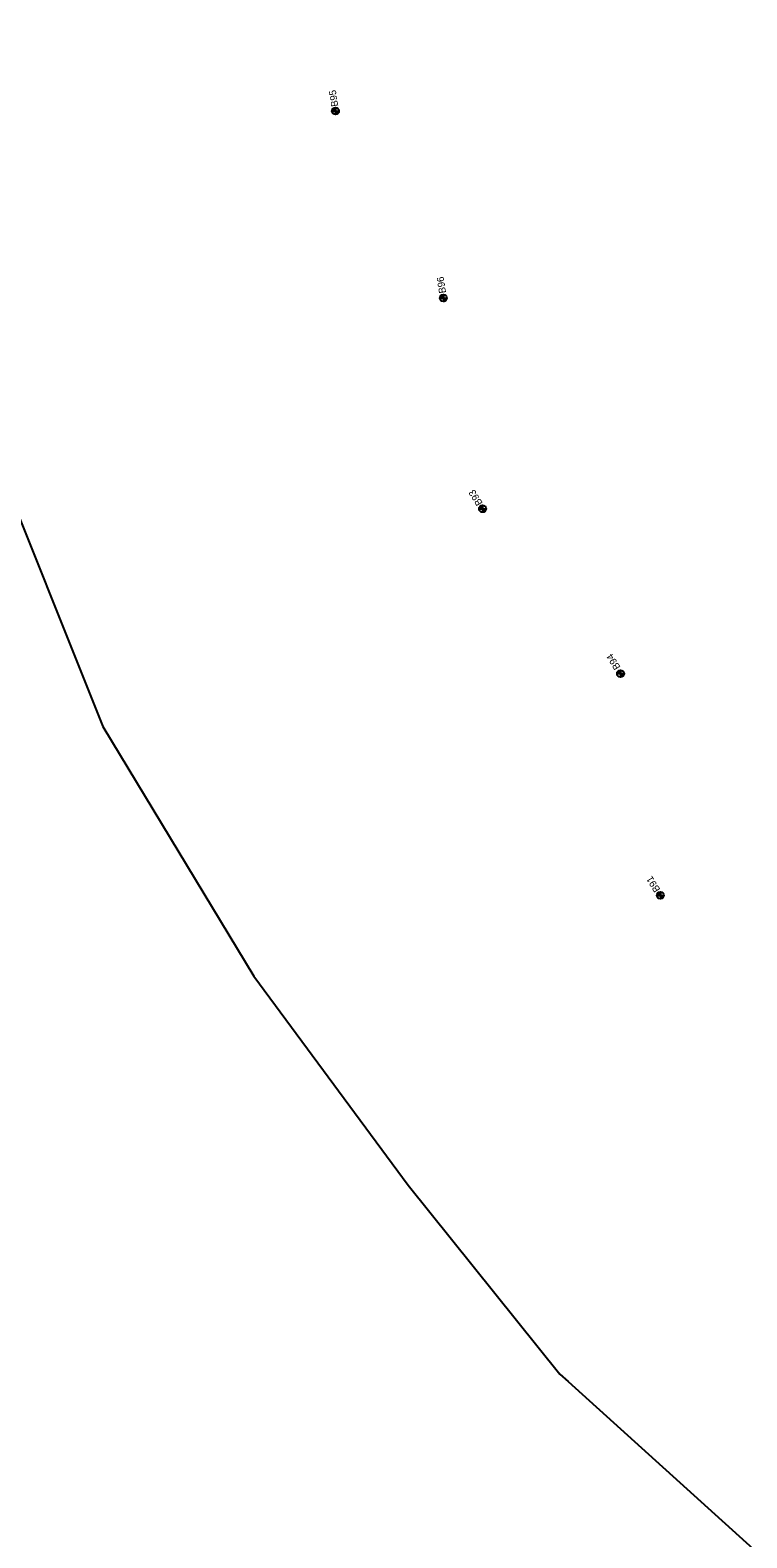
# Model space of a CAD drawing. Extents: x 311409 to 379449, y 121539 to 224848.
# Drawn here: x 355715 to 356736, y 178592 to 180741 of the extents above; entities that cross this region are included whole.
import ezdxf

# ---------------------------------------------------------------- set-up
doc = ezdxf.new("R2010")
doc.units = 0
for name, color, linetype in [('E_SOIL_BORE1 [KAPUR_CADDS_LEVELS]', 7, 'Continuous'), ('E_SOIL_BORE2 [KAPUR_CADDS_LEVELS]', 7, 'Continuous'), ('P_MARK', 7, 'Continuous'), ('P_TC', 7, 'Continuous')]:
    doc.layers.add(name, color=color, linetype=linetype)

msp = doc.modelspace()

# ---------------------------------------------------------------- linework, layer by layer
at = {"layer": 'P_MARK'}
for p, q in [((356144.6, 180626), (356154.6, 180626)), ((356149.6, 180631), (356149.6, 180621)), ((356298.3, 180359.4), (356308.3, 180359.4)), ((356303.3, 180364.4), (356303.3, 180354.4)), ((356354.1, 180059.1), (356364.1, 180059.1)), ((356359.1, 180064.1), (356359.1, 180054.1)), ((356555.7, 179829.1), (356555.7, 179819.1)), ((356550.7, 179824.1), (356560.7, 179824.1)), ((356607.4, 179508), (356617.4, 179508)), ((356612.4, 179513), (356612.4, 179503))]:
    msp.add_line(p, q, dxfattribs=at)
for centre in [(356149.6, 180626), (356303.3, 180359.4), (356359.1, 180059.1), (356555.7, 179824.1), (356612.4, 179508)]:
    msp.add_circle(centre, 5, dxfattribs=at)
for centre, radius, start, end in [((356149.6, 180626), 4.5, 89.9869, 179.9869), ((356149.6, 180626), 4, 89.9869, 179.9869), ((356149.6, 180626), 3.5, 89.9869, 179.9869), ((356149.6, 180626), 3, 89.9869, 179.9869), ((356149.6, 180626), 2.5, 89.9869, 179.9869), ((356149.6, 180626), 2, 89.9869, 179.9869), ((356149.6, 180626), 1.5, 89.9869, 179.9869), ((356149.6, 180626), 1, 89.9869, 179.9869), ((356149.6, 180626), 0.5, 89.9869, 179.9869), ((356149.6, 180626), 4.5, 269.9869, 359.9869), ((356149.6, 180626), 4, 269.9869, 359.9869), ((356149.6, 180626), 3.5, 269.9869, 359.9869), ((356149.6, 180626), 3, 269.9869, 359.9869), ((356149.6, 180626), 2.5, 269.9869, 359.9869), ((356149.6, 180626), 2, 269.9869, 359.9869), ((356149.6, 180626), 1.5, 269.9869, 359.9869), ((356149.6, 180626), 1, 269.9869, 359.9869), ((356149.6, 180626), 0.5, 269.9869, 359.9869), ((356303.3, 180359.4), 4.5, 89.9869, 179.9869), ((356303.3, 180359.4), 4, 89.9869, 179.9869), ((356303.3, 180359.4), 3.5, 89.9869, 179.9869), ((356303.3, 180359.4), 3, 89.9869, 179.9869), ((356303.3, 180359.4), 2.5, 89.9869, 179.9869), ((356303.3, 180359.4), 2, 89.9869, 179.9869), ((356303.3, 180359.4), 1.5, 89.9869, 179.9869), ((356303.3, 180359.4), 1, 89.9869, 179.9869), ((356303.3, 180359.4), 0.5, 89.9869, 179.9869), ((356303.3, 180359.4), 4.5, 269.9869, 359.9869), ((356303.3, 180359.4), 4, 269.9869, 359.9869), ((356303.3, 180359.4), 3.5, 269.9869, 359.9869), ((356303.3, 180359.4), 3, 269.9869, 359.9869), ((356303.3, 180359.4), 2.5, 269.9869, 359.9869), ((356303.3, 180359.4), 2, 269.9869, 359.9869), ((356303.3, 180359.4), 1.5, 269.9869, 359.9869), ((356303.3, 180359.4), 1, 269.9869, 359.9869), ((356303.3, 180359.4), 0.5, 269.9869, 359.9869), ((356359.1, 180059.1), 4.5, 89.9869, 179.9869), ((356359.1, 180059.1), 4, 89.9869, 179.9869), ((356359.1, 180059.1), 3.5, 89.9869, 179.9869), ((356359.1, 180059.1), 3, 89.9869, 179.9869), ((356359.1, 180059.1), 2.5, 89.9869, 179.9869), ((356359.1, 180059.1), 2, 89.9869, 179.9869), ((356359.1, 180059.1), 1.5, 89.9869, 179.9869), ((356359.1, 180059.1), 1, 89.9869, 179.9869), ((356359.1, 180059.1), 0.5, 89.9869, 179.9869), ((356359.1, 180059.1), 4.5, 269.9869, 359.9869), ((356359.1, 180059.1), 4, 269.9869, 359.9869), ((356359.1, 180059.1), 3.5, 269.9869, 359.9869), ((356359.1, 180059.1), 3, 269.9869, 359.9869), ((356359.1, 180059.1), 2.5, 269.9869, 359.9869), ((356359.1, 180059.1), 2, 269.9869, 359.9869), ((356359.1, 180059.1), 1.5, 269.9869, 359.9869), ((356359.1, 180059.1), 1, 269.9869, 359.9869), ((356359.1, 180059.1), 0.5, 269.9869, 359.9869), ((356555.7, 179824.1), 4.5, 89.9869, 179.9869), ((356555.7, 179824.1), 4, 89.9869, 179.9869), ((356555.7, 179824.1), 3.5, 89.9869, 179.9869), ((356555.7, 179824.1), 3, 89.9869, 179.9869), ((356555.7, 179824.1), 2.5, 89.9869, 179.9869), ((356555.7, 179824.1), 2, 89.9869, 179.9869), ((356555.7, 179824.1), 1.5, 89.9869, 179.9869), ((356555.7, 179824.1), 1, 89.9869, 179.9869), ((356555.7, 179824.1), 0.5, 89.9869, 179.9869), ((356555.7, 179824.1), 4.5, 269.9869, 359.9869), ((356555.7, 179824.1), 4, 269.9869, 359.9869), ((356555.7, 179824.1), 3.5, 269.9869, 359.9869), ((356555.7, 179824.1), 3, 269.9869, 359.9869), ((356555.7, 179824.1), 2.5, 269.9869, 359.9869), ((356555.7, 179824.1), 2, 269.9869, 359.9869), ((356555.7, 179824.1), 1.5, 269.9869, 359.9869), ((356555.7, 179824.1), 1, 269.9869, 359.9869), ((356555.7, 179824.1), 0.5, 269.9869, 359.9869), ((356612.4, 179508), 4.5, 89.9869, 179.9869), ((356612.4, 179508), 4, 89.9869, 179.9869), ((356612.4, 179508), 3.5, 89.9869, 179.9869), ((356612.4, 179508), 3, 89.9869, 179.9869), ((356612.4, 179508), 2.5, 89.9869, 179.9869), ((356612.4, 179508), 2, 89.9869, 179.9869), ((356612.4, 179508), 1.5, 89.9869, 179.9869), ((356612.4, 179508), 1, 89.9869, 179.9869), ((356612.4, 179508), 0.5, 89.9869, 179.9869), ((356612.4, 179508), 4.5, 269.9869, 359.9869), ((356612.4, 179508), 4, 269.9869, 359.9869), ((356612.4, 179508), 3.5, 269.9869, 359.9869), ((356612.4, 179508), 3, 269.9869, 359.9869), ((356612.4, 179508), 2.5, 269.9869, 359.9869), ((356612.4, 179508), 2, 269.9869, 359.9869), ((356612.4, 179508), 1.5, 269.9869, 359.9869), ((356612.4, 179508), 1, 269.9869, 359.9869), ((356612.4, 179508), 0.5, 269.9869, 359.9869)]:
    msp.add_arc(centre, radius, start, end, dxfattribs=at)
at = {"layer": 'P_TC'}
msp.add_lwpolyline([(355499.6, 180741.3), (355553, 180469.4), (355656.9, 180151.7), (355818.2, 179748.9), (356033.2, 179393.1), (356253, 179095.1), (356469.2, 178825.8), (356481.2, 178815), (356838.9, 178491.2), (357186.7, 178187.1), (357814.4, 177699), (358173.6, 177421.3), (358447.4, 177143.5), (358700.2, 176839.4), (358890.1, 176569.1), (359054, 176295.4), (359209.5, 175934.4), (359313, 175625.5), (359467.9, 174515.5), (359203.4, 171166.2)], dxfattribs=at)

# ---------------------------------------------------------------- texts
at = {"layer": 'E_SOIL_BORE1 [KAPUR_CADDS_LEVELS]'}
msp.add_text('B95', height=10, rotation=98.957, dxfattribs=at).set_placement((356153.7, 180633.1))
at = {"layer": 'E_SOIL_BORE2 [KAPUR_CADDS_LEVELS]'}
for s, rotation, p in [('B96', 98.957, (356307.2, 180367)), ('B93', 121.7799, (356359.7, 180067.3)), ('B94', 121.7799, (356556, 179833.4)), ('B91', 121.7799, (356612.7, 179516.4))]:
    msp.add_text(s, height=10, rotation=rotation, dxfattribs=at).set_placement(p)

doc.saveas('drawing.dxf')
